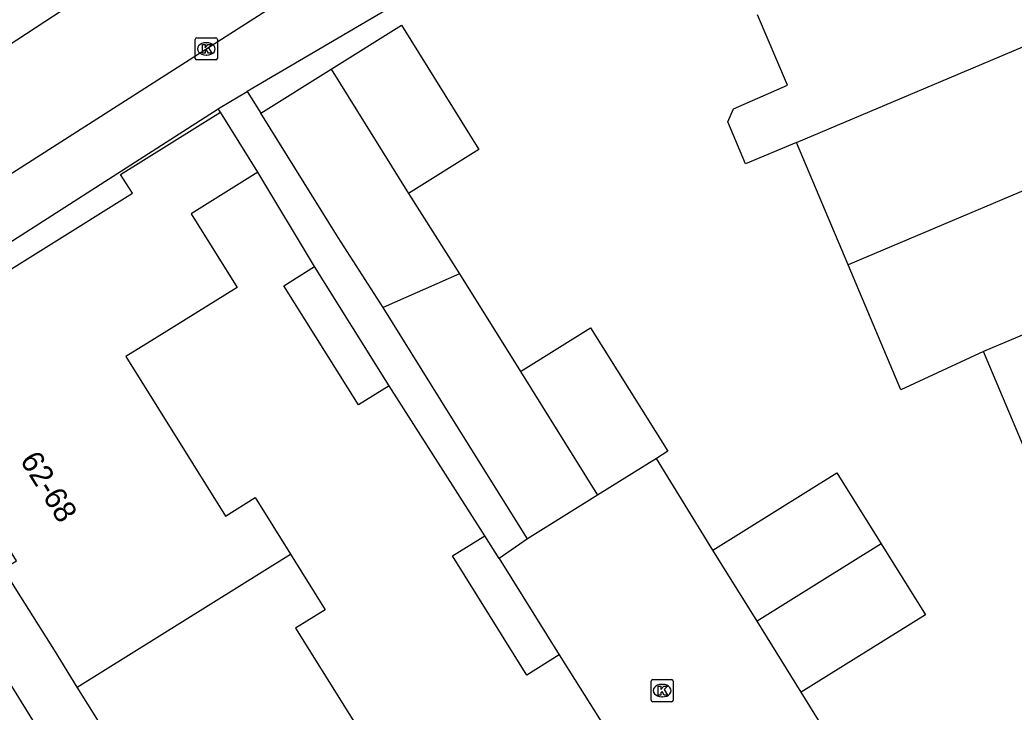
# Model space of a CAD drawing. Extents: x 157767 to 159171, y 387842 to 389425.
# Drawn here: x 158694.55 to 158739.35, y 388390.13 to 388421.31 of the extents above; entities that cross this region are included whole.
import ezdxf

# ---------------------------------------------------------------- set-up
doc = ezdxf.new("R2010")
doc.units = 0
for name, color, linetype in [('IMGEO_Kolk', 7, 'Continuous'), ('IMGEO_Muur', 7, 'Continuous'), ('IMGEO_Pand', 7, 'Continuous'), ('IMGEO_Pand_nummerreeks', 7, 'Continuous'), ('IMGEO_Rijbaan_lokaal_open', 7, 'Continuous'), ('IMGEO_Voetpad_open', 7, 'Continuous')]:
    doc.layers.add(name, color=color, linetype=linetype)

msp = doc.modelspace()

# ---------------------------------------------------------------- linework, layer by layer
at = {"layer": 'IMGEO_Kolk'}
for p, q in [((158702.449, 388419.581), (158702.449, 388420.433)), ((158702.524, 388420.507), (158703.376, 388420.507)), ((158703.45, 388420.433), (158703.45, 388419.581)), ((158702.937, 388420.287), (158702.962, 388420.287)), ((158702.96, 388419.727), (158702.935, 388419.727)), ((158703.376, 388419.507), (158702.524, 388419.507)), ((158722.987, 388390.676), (158722.987, 388391.528)), ((158723.062, 388391.602), (158723.914, 388391.602)), ((158723.475, 388391.382), (158723.5, 388391.382)), ((158723.988, 388391.528), (158723.988, 388390.676)), ((158723.914, 388390.602), (158723.062, 388390.602)), ((158723.498, 388390.822), (158723.473, 388390.822))]:
    msp.add_line(p, q, dxfattribs=at)
for points in [[(158702.449, 388419.581), (158702.449, 388420.433)], [(158702.524, 388420.507), (158703.376, 388420.507)], [(158703.45, 388420.433), (158703.45, 388419.581)], [(158702.77, 388420.207), (158702.893, 388420.207), (158702.893, 388420.056), (158703.023, 388420.207), (158703.187, 388420.207), (158703.041, 388420.056), (158703.194, 388419.807), (158703.042, 388419.807), (158702.957, 388419.971), (158702.893, 388419.904), (158702.893, 388419.807), (158702.77, 388419.807), (158702.77, 388420.207)], [(158703.376, 388419.507), (158702.524, 388419.507)], [(158722.987, 388390.676), (158722.987, 388391.528)], [(158723.062, 388391.602), (158723.914, 388391.602)], [(158723.988, 388391.528), (158723.988, 388390.676)], [(158723.308, 388391.302), (158723.431, 388391.302), (158723.431, 388391.151), (158723.561, 388391.302), (158723.725, 388391.302), (158723.579, 388391.151), (158723.732, 388390.902), (158723.58, 388390.902), (158723.495, 388391.066), (158723.431, 388390.999), (158723.431, 388390.902), (158723.308, 388390.902), (158723.308, 388391.302)], [(158723.914, 388390.602), (158723.062, 388390.602)]]:
    msp.add_lwpolyline(points, dxfattribs=at)
for centre, start, end in [((158702.526, 388420.431), 91.552, 178.448), ((158702.526, 388420.431), 91.552, 178.448), ((158703.374, 388420.431), 1.552, 88.448), ((158703.374, 388420.431), 1.552, 88.448), ((158702.526, 388419.583), 181.552, 268.448), ((158702.526, 388419.583), 181.552, 268.448), ((158703.374, 388419.583), 271.552, 358.448), ((158703.374, 388419.583), 271.552, 358.448), ((158723.064, 388391.526), 91.552, 178.448), ((158723.064, 388391.526), 91.552, 178.448), ((158723.912, 388391.526), 1.552, 88.448), ((158723.912, 388391.526), 1.552, 88.448), ((158723.064, 388390.678), 181.552, 268.448), ((158723.064, 388390.678), 181.552, 268.448), ((158723.912, 388390.678), 271.552, 358.448), ((158723.912, 388390.678), 271.552, 358.448)]:
    msp.add_arc(centre, 0.0765, start, end, dxfattribs=at)
for centre, major_axis, ratio, start_param, end_param in [((158702.936, 388420.007), (-0.387, 0.002), 0.722429, 4.712389, 7.853982), ((158702.961, 388420.007), (-0.39, 0.002), 0.717154, 1.570796, 4.712389), ((158723.474, 388391.102), (-0.387, 0.002), 0.722429, 4.712389, 7.853982), ((158723.499, 388391.102), (-0.39, 0.002), 0.717154, 1.570796, 4.712389)]:
    msp.add_ellipse(centre, major_axis=major_axis, ratio=ratio, start_param=start_param, end_param=end_param, dxfattribs=at)
at = {"layer": 'IMGEO_Muur'}
msp.add_lwpolyline([(158725.766, 388397.426), (158723.228, 388401.56)], dxfattribs=at)
at = {"layer": 'IMGEO_Pand'}
for points in [[(158729.544, 388415.795), (158727.247, 388414.826), (158726.445, 388416.728), (158726.698, 388417.313), (158729.129, 388418.367), (158727.788, 388421.544)], [(158708.566, 388419.088), (158711.741, 388421.069), (158715.232, 388415.475), (158712.06, 388413.495)], [(158729.544, 388415.795), (158742.265, 388421.161)], [(158705.399, 388417.112), (158708.566, 388419.088)], [(158708.566, 388419.088), (158712.06, 388413.495)], [(158697.135, 388391.263), (158696.1, 388392.918), (158694.411, 388395.618), (158693.807, 388396.584), (158694.387, 388396.947), (158693.3, 388398.685), (158692.725, 388398.325), (158690.559, 388401.79), (158689.391, 388403.657), (158691.268, 388404.827), (158693.621, 388406.294), (158692.063, 388408.792), (158699.615, 388413.501), (158699.086, 388414.35), (158703.583, 388417.154)], [(158705.266, 388414.455), (158703.583, 388417.154)], [(158710.914, 388408.351), (158708.89, 388411.517), (158705.399, 388417.112)], [(158731.871, 388410.283), (158729.544, 388415.795)], [(158743.875, 388415.35), (158731.871, 388410.283)], [(158705.266, 388414.455), (158702.262, 388412.582), (158704.331, 388409.264), (158700.618, 388406.949), (158699.328, 388406.144), (158703.806, 388398.963), (158705.15, 388399.801), (158706.739, 388397.252)], [(158712.06, 388413.495), (158714.35, 388409.881)], [(158711.188, 388404.83), (158709.812, 388403.967), (158706.442, 388409.338), (158707.818, 388410.202)], [(158711.188, 388404.83), (158707.818, 388410.202)], [(158737.975, 388406.371), (158734.249, 388404.655), (158731.871, 388410.283)], [(158714.35, 388409.881), (158710.914, 388408.351)], [(158714.35, 388409.881), (158717.102, 388405.475)], [(158746.199, 388409.841), (158737.975, 388406.371)], [(158717.414, 388397.932), (158713.939, 388403.502), (158710.914, 388408.351)], [(158717.102, 388405.475), (158720.265, 388407.449), (158723.74, 388401.88), (158723.228, 388401.56)], [(158740.299, 388400.861), (158737.975, 388406.371)], [(158717.102, 388405.475), (158720.579, 388399.907)], [(158723.228, 388401.56), (158720.579, 388399.907)], [(158725.766, 388397.426), (158731.359, 388400.916), (158733.356, 388397.716)], [(158720.579, 388399.907), (158717.414, 388397.932)], [(158718.854, 388392.711), (158717.392, 388391.799), (158714.042, 388397.168), (158715.504, 388398.08)], [(158716.142, 388397.057), (158715.504, 388398.08)], [(158733.356, 388397.716), (158727.762, 388394.228)], [(158733.356, 388397.716), (158735.352, 388394.517), (158729.759, 388391.027)], [(158697.135, 388391.263), (158706.739, 388397.252)], [(158706.739, 388397.252), (158708.301, 388394.748), (158706.973, 388393.919), (158711.424, 388386.781), (158712.738, 388387.6), (158714.306, 388385.086)], [(158727.762, 388394.228), (158725.766, 388397.426)], [(158716.142, 388397.057), (158718.854, 388392.711)], [(158729.759, 388391.027), (158727.762, 388394.228)], [(158704.681, 388379.084), (158703.64, 388380.749), (158701.956, 388383.442), (158701.406, 388384.321), (158701.973, 388384.675), (158700.855, 388386.463), (158700.339, 388386.14), (158699.811, 388386.985), (158698.17, 388389.608), (158697.135, 388391.263)]]:
    msp.add_lwpolyline(points, dxfattribs=at)
at = {"layer": 'IMGEO_Rijbaan_lokaal_open'}
for points in [[(158703.929, 388426.641), (158679.088, 388410.392)], [(158685.301, 388408.753), (158706.55, 388422.32)]]:
    msp.add_lwpolyline(points, dxfattribs=at)
at = {"layer": 'IMGEO_Voetpad_open'}
for points in [[(158735.611, 388432.621), (158728.39, 388429.512), (158712.871, 388422.829), (158711.24, 388421.872), (158704.791, 388418.086)], [(158703.484, 388417.313), (158703.569, 388417.368), (158704.791, 388418.086)], [(158704.791, 388418.086), (158705.399, 388417.112)], [(158686.715, 388406.572), (158703.484, 388417.313)], [(158703.583, 388417.154), (158703.484, 388417.313)], [(158707.818, 388410.202), (158705.266, 388414.455)], [(158715.504, 388398.08), (158711.188, 388404.83)], [(158707.15, 388370.342), (158692.24, 388394.415), (158686.142, 388404.26)], [(158725.766, 388397.426), (158723.228, 388401.56)], [(158717.414, 388397.932), (158716.142, 388397.057)], [(158718.854, 388392.711), (158723.171, 388385.858)], [(158734.469, 388383.421), (158729.759, 388391.027)]]:
    msp.add_lwpolyline(points, dxfattribs=at)

# ---------------------------------------------------------------- texts
at = {"layer": 'IMGEO_Pand_nummerreeks'}
msp.add_text('62-68', height=1, rotation=302.0232, dxfattribs=at).set_placement((158694.526, 388401.478))

doc.saveas('drawing.dxf')
